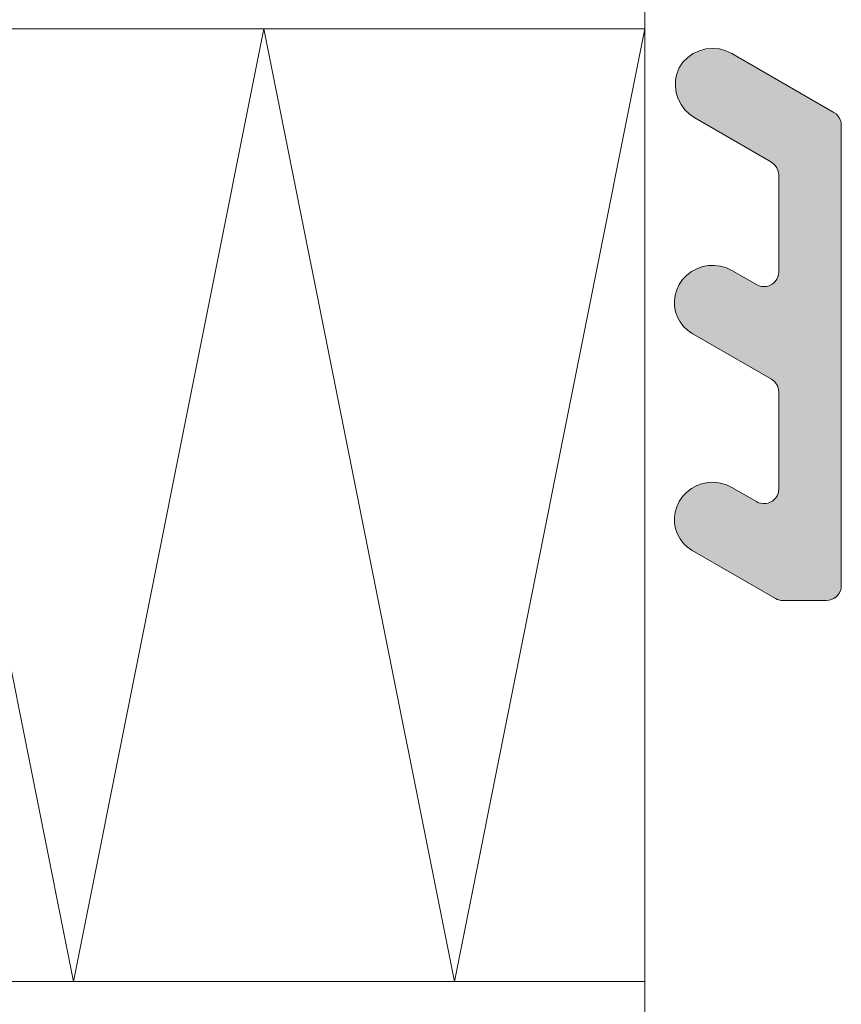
# Model space of a CAD drawing. Header units: metres. Extents: x -3.6 to 84.5, y -11 to 16.8.
# Tile 436 of 656: x 58.292 to 58.3196, y -0.1798 to -0.1467. Entities that reach past the tile are written whole.
import ezdxf

# ---------------------------------------------------------------- set-up
doc = ezdxf.new("R2010")
doc.units = ezdxf.units.M
doc.header["$MEASUREMENT"] = 0
doc.layers.add('301 - Elemente.Linie', color=7, linetype='Continuous')
doc.layers.add('302 - Elemente.Schraffur', color=7, linetype='Continuous')

msp = doc.modelspace()

# ---------------------------------------------------------------- hatches: boundary and pattern name
at = {"layer": '302 - Elemente.Schraffur', "linetype": 'Continuous', "lineweight": 5}
msp.add_hatch(color=7, dxfattribs=at).paths.add_polyline_path([(58.319589, -0.150241), (58.319582, -0.150154), (58.319559, -0.15007), (58.319522, -0.149991), (58.319472, -0.149919), (58.319411, -0.149858), (58.319339, -0.149808), (58.315915, -0.147831), (58.31571, -0.147735), (58.315491, -0.147676), (58.315265, -0.147657), (58.315039, -0.147676), (58.31482, -0.147735), (58.314615, -0.147831), (58.314429, -0.147961), (58.314269, -0.148121), (58.314139, -0.148307), (58.314063, -0.148508), (58.31402, -0.148719), (58.314013, -0.148935), (58.314042, -0.149148), (58.314106, -0.149354), (58.314203, -0.149547), (58.31433, -0.149721), (58.314485, -0.149871), (58.314662, -0.149994), (58.317239, -0.151482), (58.317311, -0.151532), (58.317372, -0.151594), (58.317422, -0.151665), (58.317459, -0.151744), (58.317482, -0.151828), (58.317489, -0.151915), (58.317489, -0.15516), (58.317482, -0.155247), (58.317459, -0.155331), (58.317422, -0.15541), (58.317372, -0.155482), (58.317311, -0.155543), (58.317239, -0.155593), (58.31716, -0.15563), (58.317076, -0.155653), (58.316989, -0.15566), (58.316902, -0.155653), (58.316818, -0.15563), (58.316739, -0.155593), (58.315915, -0.155118), (58.315731, -0.15503), (58.315535, -0.154972), (58.315333, -0.154945), (58.315129, -0.154951), (58.314929, -0.154988), (58.314736, -0.155056), (58.314557, -0.155153), (58.314395, -0.155277), (58.314255, -0.155425), (58.314139, -0.155593), (58.314058, -0.155763), (58.314005, -0.155944), (58.31398, -0.156131), (58.313985, -0.156319), (58.314019, -0.156504), (58.314082, -0.156682), (58.314172, -0.156847), (58.314287, -0.156996), (58.314423, -0.157126), (58.314578, -0.157233), (58.317239, -0.158769), (58.317301, -0.158811), (58.317356, -0.158862), (58.317402, -0.15892), (58.31744, -0.158985), (58.317467, -0.159054), (58.317484, -0.159127), (58.317489, -0.159202), (58.317489, -0.162447), (58.317483, -0.162527), (58.317463, -0.162605), (58.317432, -0.16268), (58.317389, -0.162748), (58.317336, -0.162808), (58.317273, -0.162859), (58.317204, -0.162899), (58.317128, -0.162927), (58.317049, -0.162944), (58.316969, -0.162947), (58.316889, -0.162937), (58.316812, -0.162915), (58.316739, -0.16288), (58.315915, -0.162404), (58.315731, -0.162317), (58.315535, -0.162259), (58.315333, -0.162232), (58.315129, -0.162237), (58.314929, -0.162274), (58.314736, -0.162343), (58.314557, -0.16244), (58.314395, -0.162564), (58.314255, -0.162712), (58.314139, -0.16288), (58.314058, -0.16305), (58.314005, -0.163231), (58.31398, -0.163417), (58.313985, -0.163606), (58.314019, -0.163791), (58.314082, -0.163968), (58.314172, -0.164134), (58.314287, -0.164283), (58.314423, -0.164413), (58.314578, -0.164519), (58.317373, -0.166133), (58.317432, -0.166162), (58.317494, -0.166183), (58.317558, -0.166196), (58.317623, -0.1662), (58.319089, -0.1662), (58.319167, -0.166194), (58.319244, -0.166175), (58.319316, -0.166145), (58.319383, -0.166104), (58.319443, -0.166053), (58.319494, -0.165994), (58.319535, -0.165927), (58.319565, -0.165854), (58.319583, -0.165778), (58.319589, -0.1657)])

# ---------------------------------------------------------------- linework, layer by layer
at = {"layer": '301 - Elemente.Linie', "color": 7, "linetype": 'Continuous', "lineweight": 5}
for p, q in [((58.312989, -0.145), (58.312989, -0.157)), ((58.312989, -0.145), (58.312989, -0.181)), ((58.312989, -0.147), (58.312989, -0.145)), ((57.976989, -0.147), (58.312989, -0.147)), ((58.312989, -0.147), (57.976989, -0.147)), ((58.293789, -0.179), (58.287389, -0.147)), ((58.300189, -0.147), (58.293789, -0.179)), ((58.306589, -0.179), (58.300189, -0.147)), ((58.312989, -0.147), (58.306589, -0.179)), ((58.312989, -0.179), (58.312989, -0.147)), ((58.312989, -0.179), (57.976989, -0.179)), ((57.976989, -0.179), (58.312989, -0.179)), ((58.312989, -0.181), (58.312989, -0.179))]:
    msp.add_line(p, q, dxfattribs=at)
msp.add_lwpolyline([(58.319589, -0.150241), (58.319582, -0.150154), (58.319559, -0.15007), (58.319522, -0.149991), (58.319472, -0.149919), (58.319411, -0.149858), (58.319339, -0.149808), (58.315915, -0.147831), (58.31571, -0.147735), (58.315491, -0.147676), (58.315265, -0.147657), (58.315039, -0.147676), (58.31482, -0.147735), (58.314615, -0.147831), (58.314429, -0.147961), (58.314269, -0.148121), (58.314139, -0.148307), (58.314063, -0.148508), (58.31402, -0.148719), (58.314013, -0.148935), (58.314042, -0.149148), (58.314106, -0.149354), (58.314203, -0.149547), (58.31433, -0.149721), (58.314485, -0.149871), (58.314662, -0.149994), (58.317239, -0.151482), (58.317311, -0.151532), (58.317372, -0.151594), (58.317422, -0.151665), (58.317459, -0.151744), (58.317482, -0.151828), (58.317489, -0.151915), (58.317489, -0.15516), (58.317482, -0.155247), (58.317459, -0.155331), (58.317422, -0.15541), (58.317372, -0.155482), (58.317311, -0.155543), (58.317239, -0.155593), (58.31716, -0.15563), (58.317076, -0.155653), (58.316989, -0.15566), (58.316902, -0.155653), (58.316818, -0.15563), (58.316739, -0.155593), (58.315915, -0.155118), (58.315731, -0.15503), (58.315535, -0.154972), (58.315333, -0.154945), (58.315129, -0.154951), (58.314929, -0.154988), (58.314736, -0.155056), (58.314557, -0.155153), (58.314395, -0.155277), (58.314255, -0.155425), (58.314139, -0.155593), (58.314058, -0.155763), (58.314005, -0.155944), (58.31398, -0.156131), (58.313985, -0.156319), (58.314019, -0.156504), (58.314082, -0.156682), (58.314172, -0.156847), (58.314287, -0.156996), (58.314423, -0.157126), (58.314578, -0.157233), (58.317239, -0.158769), (58.317301, -0.158811), (58.317356, -0.158862), (58.317402, -0.15892), (58.31744, -0.158985), (58.317467, -0.159054), (58.317484, -0.159127), (58.317489, -0.159202), (58.317489, -0.162447), (58.317483, -0.162527), (58.317463, -0.162605), (58.317432, -0.16268), (58.317389, -0.162748), (58.317336, -0.162808), (58.317273, -0.162859), (58.317204, -0.162899), (58.317128, -0.162927), (58.317049, -0.162944), (58.316969, -0.162947), (58.316889, -0.162937), (58.316812, -0.162915), (58.316739, -0.16288), (58.315915, -0.162404), (58.315731, -0.162317), (58.315535, -0.162259), (58.315333, -0.162232), (58.315129, -0.162237), (58.314929, -0.162274), (58.314736, -0.162343), (58.314557, -0.16244), (58.314395, -0.162564), (58.314255, -0.162712), (58.314139, -0.16288), (58.314058, -0.16305), (58.314005, -0.163231), (58.31398, -0.163417), (58.313985, -0.163606), (58.314019, -0.163791), (58.314082, -0.163968), (58.314172, -0.164134), (58.314287, -0.164283), (58.314423, -0.164413), (58.314578, -0.164519), (58.317373, -0.166133), (58.317432, -0.166162), (58.317494, -0.166183), (58.317558, -0.166196), (58.317623, -0.1662), (58.319089, -0.1662), (58.319176, -0.166192), (58.31926, -0.16617), (58.319339, -0.166133), (58.319411, -0.166083), (58.319472, -0.166021), (58.319522, -0.16595), (58.319559, -0.165871), (58.319582, -0.165787), (58.319589, -0.1657)], close=True, dxfattribs=at)

doc.saveas('drawing.dxf')
